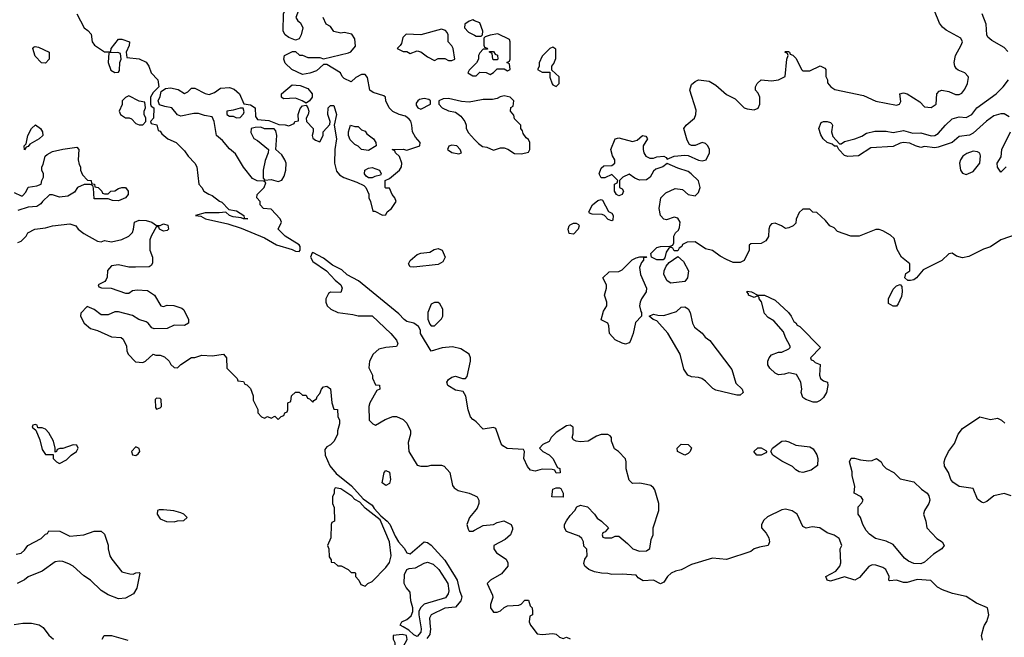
# Model space of a CAD drawing. Header units: inches. Extents: x 2380249 to 2585472, y 382747 to 546448.
# Tile 523 of 626: x 2527381 to 2533050, y 469940 to 473497. Entities that reach past the tile are written whole.
import ezdxf

# ---------------------------------------------------------------- set-up
doc = ezdxf.new("R2010")
doc.units = ezdxf.units.IN
doc.header["$MEASUREMENT"] = 0
for name, color, linetype in [('C5426', 7, 'Continuous'), ('C5427', 7, 'Continuous'), ('C5436', 7, 'Continuous'), ('C5437', 7, 'Continuous')]:
    doc.layers.add(name, color=color, linetype=linetype)

msp = doc.modelspace()

# ---------------------------------------------------------------- linework, layer by layer
at = {"layer": 'C5426', "color": 4}
for points, elevation in [([(2527511.6, 470000), (2527516.5, 469996.5), (2527550, 469953.4), (2527576.3, 469930)], 28), ([(2529691.3, 470000), (2529692.9, 469990), (2529690.3, 469970), (2529670, 469946), (2529650, 469954.3), (2529622, 469982), (2529590, 470000)], 28), ([(2529745.1, 470000), (2529746, 469990), (2529742.5, 469957.5), (2529726, 469934)], 32), ([(2527855.3, 469930), (2527868, 469950), (2527909.1, 469950.9), (2528004.5, 469924.5)], 28)]:
    msp.add_lwpolyline(points, dxfattribs=dict(at, elevation=elevation))
at = {"layer": 'C5426', "color": 4, "elevation": 32}
msp.add_lwpolyline([(2529583.8, 469956.2), (2529532, 469950), (2529531.3, 469930), (2529541, 469910), (2529541, 469890), (2529532, 469870), (2529550, 469864), (2529570, 469870.8), (2529590, 469886.4), (2529612.3, 469927.7), (2529609.2, 469950)], close=True, dxfattribs=at)
at = {"layer": 'C5427', "color": 4}
for points, elevation in [([(2528970, 473378), (2528930, 473394), (2528909.2, 473409.2), (2528899, 473430), (2528899.3, 473530), (2528930, 473602), (2528948.9, 473611.1), (2528970, 473598), (2528986.8, 473570), (2528986, 473550), (2528971.3, 473510), (2528982, 473490), (2528998.8, 473478.8), (2529012, 473450), (2529002, 473410), (2528990, 473386)], 36), ([(2529810, 473442), (2529690, 473409), (2529606.8, 473413.2), (2529586.4, 473393.6), (2529579.6, 473360.4), (2529572.7, 473347.3), (2529554, 473330), (2529590, 473314), (2529610, 473314), (2529630, 473302), (2529670, 473318), (2529690, 473311.3), (2529730, 473282), (2529770, 473262), (2529790, 473274), (2529830, 473274), (2529850, 473262), (2529870, 473262), (2529886, 473270), (2529878, 473330), (2529870, 473346), (2529848.4, 473368.4), (2529848.7, 473410), (2529843.1, 473423.1), (2529833.6, 473433.6)], 36), ([(2527530, 473246), (2527507.3, 473247.3), (2527470, 473286), (2527458, 473330), (2527462, 473338), (2527470, 473342), (2527490, 473338), (2527552, 473310), (2527552, 473270)], 32), ([(2527947.3, 473307.3), (2527894, 473306), (2527891.3, 473250), (2527906.4, 473206.4), (2527930, 473192), (2527950, 473194), (2527955.3, 473204.7), (2527958, 473250), (2527966, 473270), (2527962, 473302)], 36), ([(2529030, 473015.3), (2529008, 473030), (2528970, 473044), (2528901.2, 473041.2), (2528888, 473050), (2528888.7, 473070), (2528950, 473122), (2528996.9, 473116.9), (2529041, 473101), (2529066, 473070), (2529066, 473050), (2529050, 473028.7)], 36), ([(2528010, 473058), (2527990, 473048), (2527972, 473030), (2527971.1, 473008.9), (2527954, 472970), (2527962, 472950), (2527990, 472932), (2528011.1, 472931.1), (2528025.4, 472925.4), (2528050, 472898), (2528070, 472891.3), (2528090, 472892), (2528108, 472910), (2528108, 472930), (2528098, 472950), (2528098, 472970), (2528106, 472990), (2528102, 473022), (2528068.4, 473028.4)], 36), ([(2529710, 473042), (2529683.6, 473036.4), (2529674, 473030), (2529663.6, 473016.4), (2529663.6, 473003.6), (2529674, 472990), (2529690, 472982), (2529746, 473010), (2529746, 473030), (2529736.4, 473036.4)], 36), ([(2528650, 472988), (2528610, 472975.3), (2528574, 472970), (2528574, 472950), (2528590, 472942), (2528610, 472942), (2528630, 472932), (2528650, 472934), (2528670, 472954), (2528674, 472966), (2528667.3, 472987.3)], 36), ([(2527410, 472748), (2527408, 472770), (2527418, 472782), (2527428.7, 472830), (2527449.1, 472870.9), (2527471.6, 472891.6), (2527502, 472870), (2527512, 472850), (2527514, 472830), (2527494, 472810), (2527439.6, 472780.4), (2527430, 472766), (2527418, 472762)], 32), ([(2529310, 472882), (2529330, 472882), (2529350, 472862), (2529370, 472854), (2529379.6, 472839.6), (2529418, 472810), (2529432, 472790), (2529434, 472770), (2529390, 472744), (2529349.1, 472749.1), (2529330, 472768), (2529310, 472778), (2529284.7, 472804.7), (2529275.3, 472830), (2529275.3, 472850), (2529286, 472890)], 36), ([(2528770, 472878), (2528736.4, 472876.4), (2528714, 472870), (2528712.7, 472847.3), (2528730, 472812), (2528750, 472802), (2528814, 472750), (2528812, 472730), (2528794.4, 472685.6), (2528782.8, 472630), (2528783.6, 472583.6), (2528792.7, 472572.7), (2528830, 472576), (2528870, 472564.7), (2528890, 472572), (2528904.7, 472595.3), (2528913.2, 472630), (2528915.3, 472670), (2528908.7, 472690), (2528890, 472718), (2528855.3, 472750), (2528862, 472830), (2528856.4, 472856.4), (2528847.3, 472867.3), (2528790, 472868.7)], 36), ([(2529870, 472774), (2529851.6, 472768.4), (2529844.7, 472750), (2529850, 472744.7), (2529870, 472731.3), (2529910, 472724.7), (2529926, 472730), (2529918, 472750), (2529898, 472770)], 36), ([(2529390, 472586), (2529376.4, 472596.4), (2529366, 472610), (2529368.9, 472631.1), (2529390, 472642), (2529410, 472644.7), (2529452, 472630), (2529462, 472610), (2529458, 472602), (2529425.4, 472594.6), (2529410, 472586)], 36), ([(2529650, 472072), (2529630, 472074), (2529619.3, 472090), (2529629.4, 472110), (2529670, 472143.8), (2529690, 472153), (2529742, 472158), (2529767, 472173), (2529790, 472179.1), (2529814, 472170), (2529830.4, 472130), (2529817.6, 472102.4), (2529790, 472087)], 32), ([(2529790, 471868), (2529770, 471868), (2529750, 471858), (2529731.3, 471810), (2529731.6, 471771.6), (2529743.6, 471743.6), (2529750, 471734), (2529770, 471734), (2529810, 471774), (2529818, 471790), (2529818, 471830), (2529800.4, 471860.4)], 36), ([(2528170, 471318), (2528162, 471310), (2528163.6, 471263.6), (2528170, 471254), (2528190, 471262), (2528198, 471270), (2528195.3, 471310), (2528190, 471315.3)], 32), ([(2527470, 471166), (2527458, 471162), (2527454, 471150), (2527474, 471134), (2527496.9, 471076.9), (2527510, 471022), (2527530, 470994), (2527574, 470994), (2527574, 470970), (2527594, 470950), (2527610, 470942), (2527650, 470962), (2527678, 470990), (2527708, 471010), (2527718, 471030), (2527710, 471046), (2527690, 471048), (2527630, 471028), (2527612.7, 471027.3), (2527598, 471022), (2527594, 471010), (2527586, 471006), (2527586, 471030), (2527575.3, 471070), (2527550, 471118), (2527530, 471138), (2527510, 471146), (2527486, 471146), (2527482, 471162)], 32), ([(2528050, 471038), (2528026, 471010), (2528031.6, 470991.6), (2528050, 470986.8), (2528064, 470996), (2528073.2, 471010), (2528068.4, 471028.4)], 32), ([(2529490, 470814), (2529469, 470830), (2529479, 470890), (2529490, 470901), (2529510.4, 470890.4), (2529515.5, 470850), (2529510, 470825.2)], 32), ([(2529198, 470802), (2529192, 470790), (2529192, 470770), (2529182, 470750), (2529182, 470710), (2529192.7, 470687.3), (2529194, 470610), (2529178, 470602), (2529174, 470590), (2529172.7, 470512.7), (2529154, 470470), (2529162, 470450), (2529163.6, 470403.6), (2529174, 470386), (2529174, 470374), (2529191.6, 470371.6), (2529212.7, 470352.7), (2529231.6, 470351.6), (2529271.6, 470331.6), (2529290, 470314), (2529310, 470314), (2529314, 470310), (2529314, 470290), (2529334, 470270), (2529345.4, 470245.4), (2529370, 470234), (2529386, 470250), (2529410, 470262), (2529490, 470342), (2529510, 470372), (2529520.9, 470410), (2529509.6, 470490), (2529457, 470617), (2529370, 470683.7), (2529338.9, 470718.9), (2529310, 470733.2), (2529293.4, 470753.4), (2529230, 470795.3)], 32), ([(2528210, 470675.3), (2528184.7, 470675.3), (2528174, 470670), (2528172, 470650), (2528190, 470622), (2528226.4, 470606.4), (2528270, 470604.7), (2528290, 470612), (2528327.3, 470612.7), (2528346, 470630), (2528326, 470650), (2528310, 470658), (2528268.4, 470668.4)], 32)]:
    msp.add_lwpolyline(points, close=True, dxfattribs=dict(at, elevation=elevation))
for points, elevation in [([(2527711.3, 473530), (2527752, 473450), (2527774.4, 473434.4), (2527793.2, 473413.2), (2527798, 473370), (2527811.3, 473350), (2527870, 473312), (2527890, 473312), (2527906, 473314), (2527908, 473330), (2527950, 473384.7), (2527970, 473384.7), (2528014, 473370), (2528011.1, 473348.9), (2527994, 473310), (2527998, 473278), (2528070, 473271.3), (2528110, 473251.3), (2528124.7, 473230), (2528138, 473190), (2528176, 473150), (2528182, 473110), (2528150, 473078), (2528134, 473050), (2528134, 473010), (2528138, 472998), (2528154, 472990), (2528152, 472930), (2528134, 472910), (2528138, 472898), (2528171.1, 472891.1), (2528178, 472858), (2528190, 472854), (2528199.6, 472839.6), (2528234, 472810), (2528282, 472790), (2528330, 472742), (2528350.7, 472710.7), (2528390, 472671.3), (2528401, 472650), (2528412, 472550), (2528430.9, 472530.9), (2528442, 472510), (2528470, 472491.3), (2528490, 472484.7), (2528531.1, 472451.1), (2528545.4, 472445.4), (2528584.7, 472404.7), (2528630, 472396), (2528672, 472370), (2528674, 472354), (2528694, 472350), (2528669.5, 472349.5), (2528656.4, 472356.4), (2528610, 472360.9), (2528589.6, 472369.6), (2528569.2, 472389.2), (2528530, 472384.5), (2528450, 472385.2), (2528394, 472370), (2528424.9, 472364.9), (2528451.3, 472350), (2528580.6, 472320.6), (2528656.3, 472296.3), (2528790, 472241.3), (2528860.3, 472200.3), (2528950, 472173.7), (2528970, 472163.6), (2528990, 472162.6), (2528996.4, 472170), (2528995.3, 472190), (2528990, 472199.6), (2528909.7, 472249.7), (2528869, 472290), (2528888, 472330), (2528882, 472350), (2528830, 472406), (2528786, 472410), (2528766, 472430), (2528766, 472450), (2528746, 472470), (2528748, 472490), (2528788, 472530), (2528798, 472558), (2528787.3, 472567.3), (2528749.1, 472569.1), (2528722, 472582), (2528670, 472648), (2528624.1, 472724.1), (2528590, 472752.7), (2528550, 472801.2), (2528514, 472830), (2528501.2, 472910), (2528490, 472938), (2528445.4, 472945.4), (2528410, 472957.2), (2528383.5, 472956.5), (2528310, 472941.2), (2528290, 472949), (2528258, 472990), (2528216.4, 472996.4), (2528187.3, 473007.3), (2528178, 473030), (2528190, 473054), (2528196.4, 473083.6), (2528220.2, 473099.8), (2528250, 473104), (2528294, 473094), (2528330, 473072), (2528350, 473082), (2528370, 473102), (2528390, 473102), (2528450, 473071), (2528473.2, 473066.8), (2528503.1, 473076.9), (2528538, 473102), (2528590, 473106.8), (2528615.9, 473095.9), (2528646, 473070), (2528671.6, 473011.6), (2528710, 473006.8), (2528738, 472990), (2528739.6, 472939.6), (2528750, 472922), (2528815.3, 472915.3), (2528872.7, 472892.7), (2528910, 472892), (2528930, 472884.7), (2528962, 472898), (2528966, 472910), (2528986, 472914), (2528984, 472950), (2528995.5, 472984.5), (2529010, 473001), (2529030, 473004.7), (2529041, 472990), (2529046.8, 472970), (2529042.8, 472950), (2529031.3, 472930), (2529032, 472910), (2529072, 472870), (2529072, 472850), (2529064.7, 472830), (2529070, 472814), (2529083.6, 472803.6), (2529110, 472794), (2529128, 472830), (2529129, 472851), (2529167.3, 472892.7), (2529168, 472910), (2529155.3, 472950), (2529158, 472990), (2529170, 473002), (2529190, 473002), (2529204.7, 472950), (2529192, 472890), (2529204.7, 472810), (2529196, 472750), (2529194.8, 472670), (2529204.9, 472624.9), (2529223.5, 472603.5), (2529247.1, 472587.1), (2529322, 472562), (2529362, 472542), (2529374, 472530), (2529391.6, 472491.6), (2529392, 472470), (2529402, 472450), (2529414, 472394), (2529426, 472394), (2529470, 472372), (2529490, 472374), (2529498, 472390), (2529522, 472410), (2529548, 472450), (2529542, 472470), (2529526, 472490), (2529510, 472526), (2529490, 472526), (2529486, 472530), (2529486, 472570), (2529510, 472582), (2529568.7, 472630), (2529579, 472650), (2529582, 472670), (2529568.9, 472708.9), (2529546, 472730), (2529542, 472742), (2529526, 472750), (2529588.4, 472751.6), (2529610, 472746), (2529686, 472770), (2529688, 472790), (2529660.2, 472820.2), (2529642, 472850), (2529639, 472890), (2529633.2, 472913.2), (2529624.7, 472924.7), (2529602, 472942), (2529566, 472950), (2529530, 472968), (2529508, 472990), (2529488.9, 473028.9), (2529488, 473050), (2529478, 473058), (2529417.2, 473077.2), (2529398, 473090), (2529384.7, 473164.7), (2529370, 473182), (2529350, 473182), (2529316.9, 473163.1), (2529290, 473138), (2529250, 473158), (2529238, 473170), (2529228, 473190), (2529150, 473238), (2529130, 473238), (2529090, 473202), (2529051.1, 473188.9), (2529010, 473182), (2528949, 473209), (2528910, 473246), (2528902, 473270), (2528906, 473290), (2528952.7, 473312.7), (2528970, 473314), (2528992.7, 473292.7), (2529010, 473292), (2529039.6, 473279.6), (2529110, 473278), (2529130, 473271.3), (2529274.6, 473305.4), (2529288.4, 473311.6), (2529315.3, 473344.7), (2529310, 473386), (2529292.9, 473412.9), (2529250, 473422), (2529230, 473419), (2529190, 473429), (2529170, 473458), (2529146, 473470), (2529128, 473510)], 36), ([(2530000, 473491), (2529990, 473495.3), (2529970, 473488), (2529944.7, 473470), (2529942, 473450), (2529965.4, 473425.4), (2530000, 473407.3)], 36), ([(2530000, 473236), (2529970, 473206), (2529962, 473190), (2529990, 473174), (2530000, 473174)], 36), ([(2530000, 473027.5), (2529970, 473021.2), (2529924.7, 473024.7), (2529850, 473042), (2529819.6, 473040.4), (2529794, 473030), (2529794, 473010), (2529814, 472990), (2529850, 472972), (2529890, 472964.7), (2529922, 472942), (2529944.7, 472910), (2529951.3, 472890), (2529951.3, 472870), (2529964.5, 472844.5), (2530000, 472807.7)], 36), ([(2527350, 472502), (2527390, 472482), (2527398, 472482), (2527416.4, 472503.6), (2527430, 472532), (2527480.4, 472539.6), (2527506, 472550), (2527508.4, 472571.6), (2527518, 472590), (2527518, 472610), (2527508, 472630), (2527508, 472650), (2527516.4, 472663.6), (2527528.7, 472710), (2527540.2, 472719.8), (2527570, 472738), (2527628.9, 472751.1), (2527710, 472762), (2527722, 472750), (2527718, 472690), (2527723.6, 472663.6), (2527731.3, 472650), (2527732, 472630), (2527743.6, 472603.6), (2527772, 472572), (2527792, 472570), (2527794, 472554), (2527812, 472550), (2527814, 472534), (2527834, 472530), (2527854, 472510), (2527858, 472498), (2527870, 472494), (2527890, 472494), (2527906, 472510), (2527930, 472511.3), (2527950, 472524.7), (2527970, 472531), (2527990, 472530.8), (2528006, 472510), (2528006, 472490), (2527991.3, 472470), (2527950, 472454), (2527916.4, 472456.4), (2527890, 472466), (2527810, 472466), (2527807.3, 472527.3), (2527802, 472542), (2527787.3, 472547.3), (2527752.7, 472547.3), (2527714, 472530), (2527696.9, 472503.1), (2527658.8, 472481.2), (2527610, 472474), (2527570, 472488), (2527552.7, 472487.3), (2527512, 472450), (2527503.6, 472436.4), (2527479.6, 472420.4), (2527430, 472418), (2527370, 472398)], 32), ([(2527370, 472214), (2527390, 472222), (2527418, 472250), (2527428, 472270), (2527468, 472290), (2527530, 472299.1), (2527570, 472310.5), (2527670, 472320.5), (2527704.7, 472310), (2527718, 472290), (2527750, 472266), (2527830, 472221), (2527850, 472218), (2527870, 472224.7), (2527910, 472218), (2527970, 472231), (2528009.3, 472250.7), (2528030, 472272), (2528037.2, 472290), (2528042, 472330), (2528070, 472342), (2528110, 472340.5), (2528142, 472330), (2528170, 472312), (2528190, 472312), (2528210, 472322), (2528233.4, 472313.4), (2528238, 472290), (2528230, 472282), (2528210, 472279), (2528186, 472290), (2528182, 472302), (2528170, 472306), (2528138, 472250), (2528131.3, 472230), (2528131.3, 472170), (2528146.8, 472130), (2528146, 472094), (2528138, 472082), (2528126, 472074), (2528048.4, 472071.6), (2528010, 472071.5), (2527950, 472085.2), (2527910, 472079), (2527886.8, 472053.2), (2527886, 472014), (2527879.8, 472000.2), (2527871.3, 471988.7), (2527834, 471970), (2527838, 471958), (2527852.7, 471952.7), (2527908.7, 471951.3), (2527990, 471922), (2528010, 471922), (2528030, 471938), (2528058, 471942), (2528116.8, 471936.8), (2528158, 471910), (2528194, 471850), (2528210, 471844.7), (2528230, 471852), (2528268.4, 471851.6), (2528315.3, 471835.3), (2528326, 471826), (2528354, 471770), (2528354, 471750), (2528330, 471735.3), (2528270, 471737.2), (2528230, 471719), (2528156.4, 471716.4), (2528143.1, 471723.1), (2528122, 471750), (2528110, 471756), (2528068, 471770), (2528030, 471793.2), (2527950, 471814), (2527930, 471815.3), (2527890, 471798), (2527850, 471798), (2527810, 471828), (2527770, 471846), (2527732.7, 471807.3), (2527732, 471790), (2527752, 471750), (2527790, 471718), (2527830, 471706.8), (2527910, 471670.8), (2527966, 471666), (2527978, 471658), (2527996.9, 471616.9), (2527998, 471590), (2528006, 471570), (2528047.3, 471527.3), (2528090, 471522), (2528106, 471530), (2528150, 471571.3), (2528164.7, 471564.7), (2528190, 471564.7), (2528215.3, 471555.3), (2528242, 471530), (2528251.6, 471511.6), (2528270, 471494), (2528290, 471492), (2528309.1, 471510.9), (2528370, 471552), (2528390, 471552), (2528430, 471564.7), (2528490, 471561), (2528554, 471570), (2528572, 471550), (2528574, 471490), (2528634, 471430), (2528638, 471418), (2528670, 471414), (2528678, 471398), (2528690, 471394), (2528710, 471374), (2528724.7, 471330), (2528725.4, 471305.4), (2528751.6, 471251.6), (2528752.7, 471232.7), (2528774, 471210), (2528790, 471202), (2528808, 471212), (2528830, 471202), (2528850, 471214), (2528870, 471194), (2528887.3, 471212.7), (2528902, 471218), (2528907.3, 471232.7), (2528922, 471238), (2528926, 471250), (2528926, 471290), (2528942, 471298), (2528946, 471330), (2528968.4, 471351.6), (2528990, 471352), (2529010, 471334), (2529030, 471334), (2529038, 471318), (2529050, 471314), (2529070, 471294), (2529075.3, 471304.7), (2529090, 471314), (2529093.2, 471326.8), (2529110, 471344.7), (2529119.3, 471370), (2529130, 471382.8), (2529150, 471386.8), (2529170, 471370.8), (2529178, 471290), (2529190, 471254), (2529211.6, 471251.6), (2529212.7, 471212.7), (2529222, 471190), (2529222, 471170), (2529212, 471130), (2529212, 471110), (2529192, 471070), (2529171.1, 471048.9), (2529150, 471038), (2529138, 471022), (2529140.7, 470990), (2529167.9, 470927.9), (2529203.8, 470883.8), (2529291.7, 470811.7), (2529358.5, 470738.5), (2529410, 470702), (2529421.7, 470681.7), (2529459.8, 470639.8), (2529497.3, 470610), (2529511.7, 470591.7), (2529542.6, 470522.6), (2529563, 470490), (2529594.6, 470454.6), (2529610, 470426), (2529630, 470422), (2529710, 470491), (2529730, 470486), (2529750, 470470.8), (2529830, 470384.9), (2529889.1, 470289.1), (2529899.5, 470270), (2529912.7, 470210), (2529927.1, 470172.9), (2529920.7, 470150), (2529890, 470114), (2529830, 470107.6), (2529750, 470069.2), (2529740.4, 470050), (2529745.1, 470000)], 32), ([(2530000, 471188), (2529990, 471194), (2529977.2, 471210), (2529963.7, 471250), (2529949.1, 471329.1), (2529935.3, 471355.3), (2529890, 471364), (2529847, 471390), (2529841.2, 471410), (2529850, 471424.7), (2529870, 471438), (2529890, 471444.7), (2529930, 471431.3), (2529948.4, 471431.6), (2529958, 471442), (2529977.2, 471530), (2529977.2, 471550), (2529969, 471570), (2529921.5, 471601.5), (2529872.3, 471612.3), (2529813.2, 471606.8), (2529750, 471588.7), (2529689.2, 471690), (2529689, 471709), (2529678, 471730), (2529650, 471749.2), (2529610, 471759.3), (2529594, 471770), (2529563.6, 471803.6), (2529333, 471993), (2529267.7, 472027.7), (2529235.7, 472055.7), (2529182.8, 472082.8), (2529130, 472123.5), (2529070, 472156.9), (2529065.8, 472154.2), (2529056, 472130), (2529070, 472103.7), (2529147.7, 472050), (2529197.1, 471997.1), (2529230.7, 471970), (2529238, 471950), (2529230, 471926), (2529170, 471928), (2529159.6, 471920.4), (2529144.7, 471890), (2529144.7, 471870), (2529152, 471850), (2529172, 471830), (2529214, 471810), (2529299.8, 471799.8), (2529330, 471792), (2529410, 471791), (2529519.1, 471690), (2529550, 471650.8), (2529558.8, 471630), (2529550, 471615.3), (2529490, 471609), (2529450, 471599), (2529416, 471570), (2529396, 471530), (2529391.6, 471491.6), (2529412, 471450), (2529412.7, 471432.7), (2529430, 471394), (2529452.7, 471392.7), (2529454, 471370), (2529438, 471362), (2529398, 471290), (2529392, 471270), (2529394, 471190), (2529414, 471170), (2529430, 471162), (2529484.7, 471195.3), (2529530, 471212), (2529550, 471212), (2529590, 471194), (2529610, 471174), (2529631.3, 471130), (2529632, 471110), (2529618, 471062), (2529621, 471010), (2529670, 470932), (2529690, 470926), (2529730, 470926), (2529750, 470931.3), (2529810, 470932), (2529825.4, 470925.4), (2529858, 470890), (2529873.7, 470813.7), (2529882, 470802), (2529905.3, 470785.3), (2529970, 470770.6), (2530000, 470756.8)], 36), ([(2530000, 470665.6), (2529970.7, 470630), (2529956, 470590), (2529962.8, 470562.8), (2529970, 470552), (2529990, 470551.3), (2530000, 470556.9)], 36), ([(2527360.4, 470419.6), (2527390, 470424.7), (2527410, 470442), (2527428, 470470), (2527506, 470510), (2527530, 470534), (2527542, 470538), (2527550, 470554), (2527611.6, 470551.6), (2527670, 470522), (2527750, 470531.3), (2527810, 470551), (2527850, 470552), (2527870, 470534), (2527890.9, 470470.9), (2527891, 470450), (2527901, 470410), (2527911, 470390), (2527970, 470318), (2528014.6, 470305.4), (2528035.3, 470304.7), (2528050, 470312), (2528070, 470314), (2528074, 470310), (2528056.8, 470223.2), (2528036, 470190), (2527990, 470165.2), (2527950, 470162.7), (2527890, 470184.5), (2527850, 470209.5), (2527790, 470269.3), (2527750, 470294), (2527689.6, 470349.6), (2527664.4, 470364.4), (2527630, 470377.6), (2527610, 470379.6), (2527585.5, 470374.5), (2527510, 470320.9), (2527430.5, 470289.5), (2527408.3, 470271.7), (2527366, 470250)], 28), ([(2529590, 470000), (2529572.3, 470010), (2529581.2, 470030), (2529610, 470042.3), (2529635, 470065), (2529645.1, 470090), (2529644.7, 470110), (2529633.3, 470150), (2529630, 470201.2), (2529607.4, 470227.4), (2529595.1, 470250), (2529597, 470303), (2529610, 470330.4), (2529623.8, 470336.2), (2529660, 470340), (2529710, 470367), (2529730, 470372.4), (2529762, 470362), (2529794, 470330), (2529845.7, 470250), (2529851.5, 470208.5), (2529848.7, 470190), (2529832, 470168), (2529710, 470131.1), (2529688.2, 470110), (2529679.5, 470090), (2529680.3, 470070), (2529691.3, 470000)], 28), ([(2527350, 470014), (2527398.7, 470021.3), (2527450, 470021.1), (2527493.1, 470013.1), (2527511.6, 470000)], 28)]:
    msp.add_lwpolyline(points, dxfattribs=dict(at, elevation=elevation))
at = {"layer": 'C5436', "color": 4, "elevation": 36}
for points in [[(2530330, 470000), (2530361, 469961), (2530390, 469956), (2530450, 469962.8), (2530470, 469958), (2530490, 469942), (2530510, 469934), (2530530, 469942), (2530550, 469932)], [(2532924, 469924), (2532919, 469950), (2532932.6, 470000)]]:
    msp.add_lwpolyline(points, dxfattribs=at)
at = {"layer": 'C5437', "color": 4}
for points, elevation in [([(2533130, 472264), (2533030, 472228.7), (2532970, 472188.7), (2532930, 472175.3), (2532846.4, 472133.6), (2532810, 472125.2), (2532775.5, 472135.5), (2532750, 472153.2), (2532730, 472149), (2532690.4, 472109.6), (2532582.8, 472057.2), (2532544.7, 472010), (2532530, 471999), (2532510, 471994), (2532495.3, 471995.3), (2532478, 472010), (2532484, 472036), (2532506, 472050), (2532506, 472090), (2532458, 472130), (2532433.6, 472173.6), (2532416, 472236), (2532395.1, 472255.1), (2532350, 472281.2), (2532330, 472289.2), (2532310, 472289.3), (2532214, 472250), (2532166, 472250), (2532090, 472278), (2532070, 472298), (2532046, 472310), (2532020.4, 472340.4), (2531970, 472386), (2531948.4, 472388.4), (2531930, 472406), (2531890, 472406), (2531870, 472386), (2531852.7, 472347.3), (2531850, 472326), (2531834, 472310), (2531810, 472298), (2531790, 472295.3), (2531768, 472310), (2531730, 472326), (2531710, 472321.2), (2531700.7, 472310), (2531694, 472290), (2531691.6, 472248.4), (2531676.9, 472223.1), (2531650, 472208), (2531590, 472206), (2531582, 472198), (2531582, 472170), (2531552, 472110), (2531530, 472098), (2531490, 472098), (2531450, 472115.3), (2531414.6, 472134.6), (2531370, 472168), (2531330, 472178), (2531270, 472218), (2531223.6, 472216.4), (2531198, 472202), (2531194, 472190), (2531178, 472182), (2531170, 472166), (2531150, 472166), (2531142, 472182), (2531130, 472186), (2531118, 472182), (2531102.8, 472157.2), (2531095.3, 472124.7), (2531085.4, 472114.6), (2531050, 472113.2), (2531018, 472130), (2531015.3, 472150), (2531050, 472184.7), (2531070, 472191), (2531127.3, 472192.7), (2531142, 472198), (2531147.3, 472212.7), (2531148, 472250), (2531158, 472270), (2531175.3, 472284.7), (2531180.4, 472299.6), (2531184, 472330), (2531170, 472354), (2531150, 472359), (2531104.7, 472344.7), (2531090, 472348.7), (2531070, 472368.7), (2531062.9, 472410), (2531072.7, 472470), (2531100.5, 472499.5), (2531154.8, 472525.2), (2531198, 472518), (2531230.9, 472490.9), (2531270, 472482), (2531290, 472502), (2531299, 472530), (2531288.9, 472568.9), (2531248, 472610), (2531230, 472622), (2531170, 472641.2), (2531110, 472668.7), (2531084.7, 472650), (2531043.8, 472636.2), (2531030, 472624), (2531010.4, 472589.6), (2530990, 472575.1), (2530950, 472572.7), (2530923.7, 472583.7), (2530890, 472608), (2530854, 472590), (2530834, 472570), (2530834, 472530), (2530850, 472522), (2530858, 472510), (2530850.7, 472489.3), (2530830, 472482), (2530818, 472490), (2530806, 472510), (2530806, 472550), (2530822, 472558), (2530826, 472570), (2530790, 472606), (2530750, 472586), (2530730, 472586), (2530718, 472610), (2530730, 472642), (2530745.2, 472654.8), (2530790, 472658), (2530808, 472670), (2530808, 472690), (2530793.6, 472713.6), (2530784, 472750), (2530809.5, 472810.5), (2530830, 472817.3), (2530910, 472794.8), (2530936.5, 472803.5), (2530968, 472830), (2530985.4, 472825.4), (2530996, 472810), (2530971, 472770), (2530970.8, 472750), (2530974.8, 472730), (2530986, 472710), (2531010, 472698.8), (2531030, 472698.8), (2531050, 472706.8), (2531090, 472711), (2531103.6, 472703.6), (2531110, 472694), (2531149.1, 472710.9), (2531210, 472717.3), (2531230, 472714), (2531290, 472687.3), (2531310, 472684), (2531334, 472690), (2531352.3, 472730), (2531352.7, 472750), (2531344, 472770), (2531330, 472784), (2531310, 472789.2), (2531270, 472772.7), (2531250, 472772.7), (2531238.6, 472778.6), (2531223.6, 472803.6), (2531206, 472870), (2531219, 472890), (2531266, 472930), (2531275.1, 472950), (2531275.9, 472975.9), (2531239.5, 473090), (2531250, 473122.8), (2531270, 473140.5), (2531290.4, 473150.4), (2531350, 473142), (2531390, 473118.8), (2531450, 473066.8), (2531501, 473041), (2531552, 472990), (2531570, 472982.8), (2531610, 472978), (2531632.9, 472987.1), (2531642, 473010), (2531642, 473050), (2531633.6, 473073.6), (2531618, 473090), (2531618, 473110), (2531628, 473130), (2531650, 473150.8), (2531710, 473144), (2531750, 473150.8), (2531788, 473170), (2531798, 473270), (2531806, 473290), (2531802, 473302), (2531786, 473310), (2531790, 473314), (2531807.3, 473312.7), (2531814, 473310), (2531818, 473298), (2531832.7, 473292.7), (2531852.7, 473272.7), (2531882, 473210), (2531890, 473202), (2531930, 473202), (2531990, 473231.3), (2532016.9, 473216.9), (2532022, 473210), (2532022, 473170), (2532032, 473150), (2532032.7, 473132.7), (2532052, 473110), (2532075.3, 473095.3), (2532239.3, 473059.3), (2532310, 473026.8), (2532430, 473004.7), (2532446, 473010), (2532454.6, 473025.4), (2532448, 473070), (2532470, 473076), (2532490.7, 473070.7), (2532563.6, 473023.6), (2532590, 472994), (2532630, 472992), (2532658, 473010), (2532662, 473070), (2532674.6, 473085.4), (2532690, 473090.8), (2532730, 473082.8), (2532770, 473066), (2532790, 473066), (2532805.6, 473074.4), (2532823.2, 473096.8), (2532839, 473130), (2532843.1, 473163.1), (2532842, 473170), (2532822, 473190), (2532785.4, 473205.4), (2532774, 473214), (2532764.5, 473230), (2532760.9, 473250), (2532769.6, 473290.4), (2532802.7, 473350), (2532809, 473370), (2532799, 473390), (2532715.5, 473435.5), (2532694.2, 473454.2), (2532677.5, 473477.5), (2532648.4, 473548.4)], 32), ([(2533070, 473314), (2533050, 473336), (2532977.6, 473377.6), (2532956, 473396), (2532949.2, 473409.2), (2532945.2, 473470), (2532922.7, 473530)], 28), ([(2530000, 473407.3), (2530010, 473402), (2530030, 473402), (2530038, 473402), (2530046, 473410), (2530048, 473430), (2530030, 473478), (2530000, 473491)], 36), ([(2530000, 473174), (2530010, 473174), (2530030, 473194), (2530067.3, 473192.7), (2530090, 473182), (2530110, 473192), (2530130, 473214), (2530170, 473214), (2530190, 473202), (2530206, 473210), (2530202, 473242), (2530186, 473250), (2530202, 473258), (2530206, 473270), (2530206, 473370), (2530202, 473382), (2530134.6, 473414.6), (2530090, 473408), (2530062, 473398), (2530054, 473390), (2530054, 473350), (2530058, 473338), (2530072.7, 473332.7), (2530074, 473326), (2530050, 473326), (2530030, 473306), (2530022, 473290), (2530022, 473270), (2530012, 473248), (2530000, 473236)], 36), ([(2533077.2, 472937.2), (2533050, 472954), (2533030, 472954), (2532990, 472942.7), (2532947.4, 472912.6), (2532870, 472843.7), (2532850, 472832.7), (2532790, 472824.5), (2532750, 472789.4), (2532670, 472762), (2532650, 472758), (2532590, 472766), (2532570, 472761.2), (2532538, 472770), (2532506.6, 472786.6), (2532470, 472789.4), (2532450, 472786), (2532410, 472767), (2532281.6, 472758.4), (2532210, 472713.2), (2532149.3, 472709.3), (2532130, 472715.3), (2532098, 472750), (2532088.4, 472768.4), (2532071.6, 472768.4), (2532059, 472779), (2532030, 472788.7), (2532008, 472810), (2531994, 472834), (2531982, 472870), (2531995.3, 472904.7), (2532008.9, 472911.1), (2532030, 472911.3), (2532050, 472904.7), (2532057.3, 472897.3), (2532061, 472890), (2532056, 472850), (2532063.5, 472823.5), (2532102, 472782), (2532110, 472782), (2532130, 472796), (2532190, 472810.8), (2532230, 472826.8), (2532256.5, 472843.5), (2532305.2, 472854.8), (2532370, 472854.8), (2532410, 472847.3), (2532470, 472858.8), (2532523.5, 472843.5), (2532570, 472845.5), (2532630, 472827.3), (2532650, 472830.6), (2532670, 472840.7), (2532712, 472890), (2532750, 472926), (2532790, 472938), (2532830, 472934), (2532864, 472950), (2532892.7, 472990), (2533002.7, 473070), (2533042.7, 473110), (2533075.1, 473150)], 28), ([(2530000, 472807.7), (2530023.5, 472783.5), (2530046, 472766), (2530070, 472762), (2530110, 472744.7), (2530150, 472758), (2530170, 472758), (2530190.9, 472750.9), (2530230, 472726), (2530270, 472724.7), (2530310, 472734), (2530318, 472750), (2530318, 472790), (2530310, 472806), (2530296.4, 472816.4), (2530280.4, 472840.4), (2530276.4, 472856.4), (2530266, 472870), (2530266, 472890), (2530230, 472926), (2530227.3, 472947.3), (2530208, 472970), (2530208.4, 472991.6), (2530222, 472998), (2530226, 473030), (2530206, 473050), (2530170, 473059), (2530146.8, 473053.2), (2530130, 473042), (2530103.6, 473036.4), (2530050, 473038), (2530000, 473027.5)], 36), ([(2533061, 472650), (2533030, 472618), (2533010, 472648), (2533009.4, 472670), (2533032.7, 472707.3), (2533035.1, 472750), (2533085.1, 472850)], 28), ([(2532932.6, 470000), (2532935.3, 470010), (2532948.9, 470031.1), (2532961.2, 470070), (2532953.2, 470110), (2532890, 470137.2), (2532830, 470176), (2532752.5, 470192.5), (2532694.6, 470214.6), (2532666, 470230), (2532627.3, 470267.3), (2532547.5, 470272.5), (2532490, 470255.3), (2532470, 470255.3), (2532430, 470268.7), (2532390, 470266), (2532386, 470270), (2532388, 470290), (2532368, 470330), (2532350, 470342), (2532310, 470355.3), (2532290, 470358), (2532270, 470348), (2532215.8, 470284.2), (2532190.4, 470269.6), (2532130, 470289), (2532050, 470264), (2532030, 470268.7), (2532022, 470290), (2532079.3, 470320.7), (2532104, 470350), (2532109, 470370), (2532106, 470450), (2532114, 470470), (2532099, 470510), (2532070, 470529), (2532030, 470542.7), (2531988, 470570), (2531944, 470576), (2531910, 470568), (2531890, 470578), (2531858, 470650), (2531828.9, 470668.9), (2531790, 470678), (2531770, 470675.3), (2531686.4, 470633.6), (2531665.4, 470614.6), (2531652, 470590), (2531652, 470570), (2531679.8, 470539.8), (2531693.7, 470513.7), (2531698, 470490), (2531691, 470469), (2531640.7, 470459.3), (2531610.9, 470449.1), (2531590, 470435.3), (2531450.6, 470389.4), (2531370, 470396), (2531250, 470359), (2531190.6, 470329.4), (2531158, 470322), (2531132, 470310), (2531111.3, 470290), (2531090, 470258), (2531071.1, 470248.9), (2531030, 470268.7), (2530970, 470266), (2530943.1, 470283.1), (2530930, 470298), (2530850, 470304), (2530790, 470302), (2530768.4, 470308.4), (2530731.1, 470308.9), (2530690, 470317.2), (2530658, 470330), (2530635.3, 470350), (2530630, 470366), (2530635.3, 470390), (2530648, 470410), (2530647.3, 470447.3), (2530630, 470466), (2530628, 470490), (2530618, 470510), (2530603.1, 470523.1), (2530530, 470549.2), (2530519, 470570), (2530519, 470590), (2530530, 470612), (2530550, 470642), (2530578, 470670), (2530588.7, 470691.3), (2530610, 470702), (2530650, 470691.3), (2530691.3, 470650), (2530706.8, 470626.8), (2530732, 470610), (2530772, 470570), (2530752.7, 470547.3), (2530738, 470542), (2530734, 470530), (2530738, 470518), (2530750, 470514), (2530790, 470514), (2530810, 470522), (2530830, 470522), (2530881.4, 470481.4), (2530910.7, 470450.7), (2530950, 470436), (2530990, 470438), (2531008.7, 470451.3), (2531016.4, 470503.6), (2531028, 470530), (2531028.7, 470570), (2531062, 470670), (2531062, 470710), (2531039, 470790), (2531030, 470802), (2531014.2, 470814.2), (2530990, 470821.2), (2530952, 470828), (2530910, 470826), (2530890, 470846), (2530873.2, 470910), (2530874, 470950), (2530868.9, 470968.9), (2530828, 471010), (2530805.2, 471025.2), (2530788.7, 471070), (2530788, 471090), (2530780.4, 471100.4), (2530768.4, 471108.4), (2530730, 471108.7), (2530702, 471098), (2530654, 471070), (2530610, 471065.2), (2530586, 471070), (2530570, 471078), (2530562, 471090), (2530568.4, 471111.6), (2530568, 471150), (2530550, 471162), (2530530, 471159), (2530470, 471119), (2530441, 471090), (2530430, 471068.7), (2530394, 471050), (2530374, 471030), (2530394, 471010), (2530430, 470991.3), (2530450.6, 470970.6), (2530478, 470918), (2530491.6, 470911.6), (2530492.7, 470887.3), (2530470, 470886), (2530462, 470902), (2530447.3, 470907.3), (2530390, 470908.7), (2530350, 470897.2), (2530322.7, 470902.7), (2530304.1, 470924.1), (2530284, 470970), (2530288, 471010), (2530282, 471022), (2530187.2, 471027.2), (2530162.9, 471042.9), (2530154.2, 471054.2), (2530122, 471142), (2530110, 471148.7), (2530050, 471138), (2530010, 471182), (2530000, 471188)], 36), ([(2533090, 470755.3), (2533050, 470768.7), (2532990, 470755.3), (2532950, 470722), (2532930, 470714), (2532918, 470718), (2532896.5, 470736.5), (2532870, 470798), (2532790, 470809), (2532753.6, 470833.6), (2532742, 470850), (2532728.7, 470890), (2532705.6, 470925.6), (2532704, 470950), (2532709, 470970), (2532729.3, 471010.7), (2532763.2, 471056.8), (2532783.7, 471110), (2532810, 471142.8), (2532910, 471210.6), (2532970, 471194), (2533010, 471202), (2533034, 471190), (2533052.7, 471172.7)], 32), ([(2530000, 470756.8), (2530014.8, 470750), (2530025.5, 470730), (2530025.5, 470710), (2530015.6, 470684.4), (2530000, 470665.6)], 36), ([(2530000, 470556.9), (2530050, 470584.7), (2530110, 470590.7), (2530130, 470600.7), (2530169.3, 470610.7), (2530210.3, 470590), (2530219.5, 470570), (2530219, 470561), (2530207.3, 470530), (2530175.6, 470504.4), (2530111.6, 470468.4), (2530111.3, 470450), (2530127.1, 470427.1), (2530182, 470390), (2530191.3, 470370), (2530191.3, 470350), (2530154.8, 470305.2), (2530092, 470270), (2530072, 470250), (2530103.6, 470183.6), (2530104.7, 470170), (2530091.3, 470130), (2530092, 470110), (2530110, 470084.7), (2530130, 470084.7), (2530150, 470092), (2530170, 470112), (2530190, 470122), (2530255.3, 470124.7), (2530268.4, 470131.6), (2530290, 470154), (2530310, 470154), (2530321, 470121), (2530332, 470110), (2530334, 470090), (2530334, 470070), (2530318, 470062), (2530314, 470030), (2530322, 470010), (2530330, 470000)], 36)]:
    msp.add_lwpolyline(points, dxfattribs=dict(at, elevation=elevation))
for points, elevation in [([(2530450, 473338), (2530434, 473330), (2530390, 473286), (2530372.7, 473247.3), (2530372, 473228), (2530362, 473210), (2530390, 473194), (2530434, 473194), (2530434, 473166), (2530447.5, 473127.5), (2530450, 473122), (2530470, 473112), (2530488, 473130), (2530487.3, 473167.3), (2530446, 473206), (2530446, 473230), (2530456.4, 473243.6), (2530467.3, 473272.7), (2530468, 473290), (2530467.3, 473327.3)], 36), ([(2530110, 473266), (2530106, 473270), (2530102, 473302), (2530086, 473310), (2530086, 473314), (2530110, 473314), (2530118, 473298), (2530132.7, 473292.7), (2530134, 473270), (2530130, 473266)], 36), ([(2532870, 472739.3), (2532833.7, 472726.3), (2532811.3, 472710), (2532798, 472690), (2532791.3, 472670), (2532798, 472630), (2532810, 472612), (2532830, 472604.7), (2532870, 472622), (2532909.1, 472670.9), (2532912.9, 472712.9), (2532908.9, 472728.9), (2532896.5, 472736.5)], 32), ([(2530790, 472338), (2530770, 472346), (2530748.4, 472368.4), (2530735.3, 472375.3), (2530676.4, 472376.4), (2530662, 472382), (2530658, 472390), (2530679, 472430), (2530710, 472456), (2530730, 472462), (2530736.9, 472456.9), (2530771.6, 472391.6), (2530790, 472382), (2530798, 472370), (2530796.9, 472343.1)], 32), ([(2530570, 472262), (2530545.2, 472265.2), (2530539, 472290), (2530544, 472310), (2530550, 472316), (2530570, 472326), (2530584.7, 472324.7), (2530598, 472318), (2530602, 472310), (2530596, 472290)], 32), ([(2530870, 471629), (2530850, 471633.2), (2530810, 471653.2), (2530777.2, 471690), (2530774, 471734), (2530768.4, 471748.4), (2530728.9, 471768.9), (2530742, 471818), (2530762, 471850), (2530762, 471870), (2530748, 471910), (2530759, 471950), (2530759, 471970), (2530738, 472010), (2530775.3, 472044.7), (2530830, 472046), (2530850, 472056), (2530906.8, 472113.2), (2530930, 472126), (2530951.6, 472131.6), (2530992, 472132), (2530987.3, 472127.3), (2530972.7, 472127.3), (2530972.7, 472112.7), (2530960.7, 472099.3), (2530950.6, 472069.4), (2530955.5, 472030), (2530990.3, 471950), (2530988, 471930), (2530960.7, 471890), (2530953, 471870), (2530950.7, 471850), (2530956.9, 471816.9), (2530962, 471810), (2530962, 471790), (2530926.8, 471753.2), (2530914, 471690), (2530895.9, 471644.1), (2530890, 471635.3)], 32), ([(2531130, 471979.3), (2531110, 471992.3), (2531089.6, 472030), (2531092, 472050), (2531103.2, 472076.8), (2531121.2, 472098.8), (2531170, 472134), (2531203.6, 472103.6), (2531231.3, 472050), (2531226, 472010), (2531210, 471989)], 32), ([(2531950, 471294), (2531908, 471310), (2531890, 471322), (2531881.2, 471350), (2531884, 471370), (2531878, 471410), (2531853.6, 471453.6), (2531810, 471464), (2531784.9, 471455.1), (2531750, 471452.3), (2531730, 471460.9), (2531699.3, 471490), (2531689, 471510), (2531689.2, 471530), (2531697.2, 471550), (2531710, 471566), (2531750, 471582), (2531770, 471582), (2531810, 471602), (2531818, 471610), (2531816.4, 471616.4), (2531790, 471666), (2531779.3, 471699.3), (2531722.5, 471762.5), (2531690, 471782.7), (2531670, 471805.2), (2531652.9, 471872.9), (2531638, 471890), (2531638, 471898), (2531630, 471906), (2531610, 471898), (2531578, 471910), (2531578, 471918), (2531568, 471930), (2531570, 471934), (2531594, 471930), (2531631.3, 471911.3), (2531670, 471910.7), (2531730, 471882), (2531806.8, 471810), (2531822.8, 471790), (2531838, 471758), (2531850, 471751.3), (2531858, 471738), (2531872, 471730), (2531991.3, 471610), (2531934, 471550), (2531938, 471538), (2531950, 471534), (2531962, 471522), (2531990.8, 471510.8), (2531986.8, 471450), (2531991.1, 471431.1), (2532010, 471418), (2532032, 471410), (2532034.8, 471390), (2532026, 471350), (2532010, 471322), (2531990, 471304), (2531970, 471294)], 32), ([(2532410, 471848), (2532383.1, 471863.1), (2532384, 471890), (2532410, 471944.7), (2532430, 471964.7), (2532450, 471972), (2532459.8, 471959.8), (2532462.8, 471930), (2532457.3, 471902.7), (2532439.6, 471860.4), (2532430, 471848)], 32), ([(2531510, 471334), (2531390, 471364), (2531372.7, 471372.7), (2531330, 471415.3), (2531308, 471430), (2531290, 471437.2), (2531250, 471441.2), (2531228, 471450), (2531205.2, 471485.2), (2531184, 471570), (2531112.5, 471692.5), (2531050, 471762), (2531028, 471770), (2531006, 471790), (2531030, 471802), (2531054.8, 471794.8), (2531090, 471794), (2531163.2, 471816.8), (2531190, 471841), (2531210, 471842.8), (2531230, 471831), (2531240.7, 471810), (2531254.8, 471750), (2531265.8, 471725.8), (2531310, 471691), (2531328.1, 471668.1), (2531354.8, 471650), (2531481.6, 471481.6), (2531504.5, 471404.5), (2531541, 471370), (2531546, 471350), (2531530, 471334)], 32), ([(2531890, 470889.3), (2531870, 470894), (2531850, 470905.2), (2531830, 470924), (2531770, 470954), (2531718, 470990), (2531706, 471010), (2531715.3, 471030), (2531769.5, 471070.5), (2531790, 471070.8), (2531810, 471066), (2531850, 471046), (2531930, 471037.3), (2531950, 471026), (2531970, 470991.3), (2531976.3, 470970), (2531974.8, 470930), (2531937.5, 470902.5)], 32), ([(2531210, 470989), (2531168, 471010), (2531166, 471030), (2531190, 471052), (2531230, 471051.3), (2531250, 471032), (2531242, 471010), (2531230, 470998)], 32), ([(2531650, 470988.7), (2531626, 470990), (2531608, 471010), (2531631.1, 471031.1), (2531650, 471031.3), (2531676.9, 471016.9), (2531682, 471010), (2531676.9, 471003.1)], 32), ([(2532270, 470956), (2532290, 470958), (2532314, 470970), (2532342, 470950), (2532351.1, 470931.1), (2532370, 470912), (2532414, 470890), (2532450, 470852), (2532530, 470836), (2532573.2, 470793.2), (2532606, 470770), (2532615.9, 470755.9), (2532621, 470730), (2532616, 470710), (2532591.3, 470670), (2532584.7, 470650), (2532598, 470610), (2532604.7, 470570), (2532662, 470510), (2532692, 470490), (2532704.7, 470470), (2532691, 470450), (2532641.7, 470418.3), (2532590, 470372.3), (2532570, 470362.9), (2532530, 470365.6), (2532498.6, 470378.6), (2532476.1, 470396.1), (2532410, 470474), (2532370, 470494), (2532308, 470510), (2532273.6, 470533.6), (2532254.6, 470554.6), (2532235.3, 470590), (2532222, 470630), (2532209, 470650), (2532208.4, 470691.6), (2532230, 470714), (2532238, 470730), (2532226, 470750), (2532186, 470770), (2532188.7, 470810), (2532174, 470870), (2532173.6, 470893.6), (2532158, 470950), (2532168.4, 470971.6), (2532188.4, 470971.6), (2532222, 470962)], 32), ([(2530510, 470748), (2530446, 470750), (2530450, 470794), (2530470, 470802), (2530490, 470802), (2530496.9, 470796.9), (2530511.3, 470770)], 36)]:
    msp.add_lwpolyline(points, close=True, dxfattribs=dict(at, elevation=elevation))

doc.saveas('drawing.dxf')
